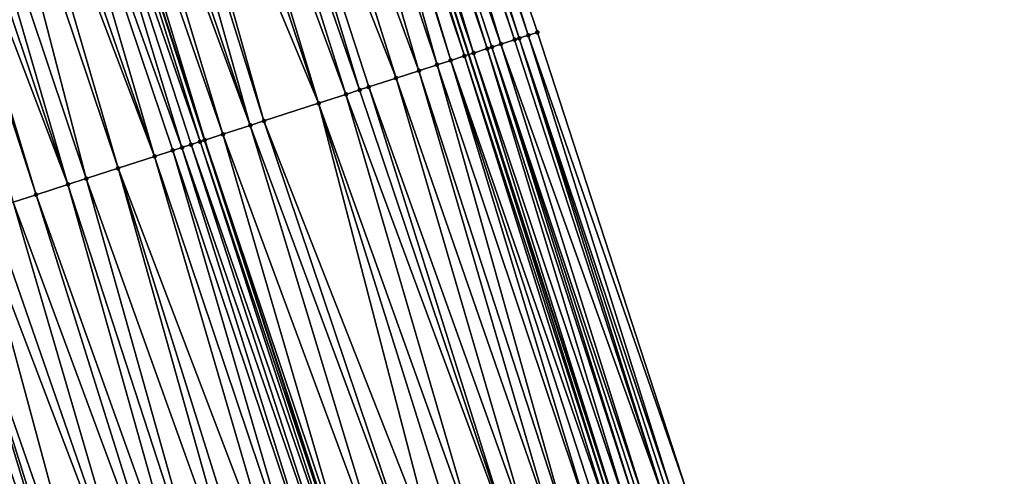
# Model space of a CAD drawing. Header units: feet. Extents: x 2004186 to 2014793, y 836912 to 864902.
# Tile 836 of 974: x 2004537 to 2004578, y 858988 to 859007. Entities that reach past the tile are written whole.
import ezdxf

# ---------------------------------------------------------------- set-up
doc = ezdxf.new("R2010")
doc.units = ezdxf.units.FT
doc.header["$LTSCALE"] = 100
doc.header["$MEASUREMENT"] = 0
for name, color, linetype, lineweight in [('EP_Travel Lane', 5, 'Continuous', 40), ('GPL_Skip Line', 2, 'Continuous', 40), ('Road Shots', 4, 'Continuous', 200), ('Road X-Section', 30, 'Continuous', 13)]:
    doc.layers.add(name, color=color, linetype=linetype, lineweight=lineweight)
doc.layers.add('I-77 SB_MM21-27-Surface-Border', color=7, linetype='Continuous')
doc.layers.add('I-77 SB_MM21-27-Surface-TIN', color=7, linetype='Continuous')

msp = doc.modelspace()

# ---------------------------------------------------------------- linework, layer by layer
at = {"layer": 'EP_Travel Lane'}
msp.add_polyline3d([(2004611.05073845, 858834.3353177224, 450.809887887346), (2004604.904946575, 858853.3668425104, 450.6313868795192), (2004598.75915778, 858872.3983577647, 450.4519635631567), (2004592.613442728, 858891.4296446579, 450.2502030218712), (2004586.467838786, 858910.4605874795, 450.014829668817), (2004580.322293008, 858929.491350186, 449.7618389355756), (2004574.17668532, 858948.5223046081, 449.5275945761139), (2004568.011584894, 858967.5560567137, 449.3092395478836), (2004561.847882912, 858986.5815319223, 449.1081062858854), (2004555.684214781, 859005.6069026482, 448.8968775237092), (2004549.520720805, 859024.6317358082, 448.6337080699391), (2004543.357037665, 859043.6571528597, 448.4269492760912), (2004537.193351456, 859062.6825793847, 448.2211025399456), (2004531.029666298, 859081.7080026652, 448.014952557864), (2004524.865823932, 859100.7339112, 447.8556761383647), (2004518.74471886, 859119.7364607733, 447.7203524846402), (2004512.616897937, 859138.7738750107, 447.5539477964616), (2004506.489054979, 859157.8113577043, 447.3980261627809), (2004500.361281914, 859176.8486232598, 447.2088581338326), (2004494.264296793, 859195.8284650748, 447.0465477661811), (2004488.171829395, 859214.8773456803, 446.8647979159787), (2004482.07930807, 859233.9263948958, 446.7118126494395), (2004475.98675831, 859252.9755330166, 446.5739951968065), (2004470.027193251, 859271.9272233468, 446.4479969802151)], dxfattribs=at)
at = {"layer": 'GPL_Skip Line'}
msp.add_polyline3d([(2004600.144751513, 858830.8070277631, 451.0318982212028), (2004593.984853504, 858849.8338164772, 450.8384232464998), (2004587.824933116, 858868.8606743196, 450.651705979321), (2004581.665053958, 858887.8874048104, 450.4525393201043), (2004575.505346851, 858906.913603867, 450.2014217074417), (2004569.345699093, 858925.939619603, 449.9323833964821), (2004563.185962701, 858944.965909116, 449.6901084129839), (2004557.013036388, 858963.9881491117, 449.4678987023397), (2004550.839239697, 858983.0100203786, 449.2381246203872), (2004544.665458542, 859002.0318437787, 449.0037253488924), (2004538.491816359, 859021.0532389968, 448.7279527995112), (2004532.318022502, 859040.0751015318, 448.4973349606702), (2004526.144169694, 859059.0971456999, 448.2842675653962), (2004519.970243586, 859078.1194157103, 448.0930222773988), (2004513.796193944, 859097.1420663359, 447.9385541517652), (2004507.673925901, 859116.181789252, 447.8432484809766), (2004501.558497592, 859135.2231480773, 447.6719201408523), (2004495.443004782, 859154.2647077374, 447.5313333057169), (2004489.327486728, 859173.3063459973, 447.4027776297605), (2004483.245041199, 859192.3583882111, 447.2583316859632), (2004477.23562986, 859211.4338076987, 447.134447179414), (2004471.226203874, 859230.5092736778, 447.0184828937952), (2004465.216785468, 859249.5847155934, 446.8984191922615), (2004459.266163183, 859268.6782788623, 446.7735468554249)], dxfattribs=at)
at = {"layer": 'I-77 SB_MM21-27-Surface-Border', "color": 3, "linetype": 'ByBlock', "lineweight": -2}
msp.add_polyline3d([(2004472.4773432, 859272.6663528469, 446.2902183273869), (2004478.189264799, 859253.6681932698, 446.3872762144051), (2004484.389439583, 859234.652851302, 446.5081358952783), (2004490.589518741, 859215.637812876, 446.680707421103), (2004496.980352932, 859196.6828786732, 446.854806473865), (2004503.22893318, 859177.7683850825, 447.0383335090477), (2004509.34435858, 859158.7270353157, 447.2110499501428), (2004515.459768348, 859139.6857342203, 447.3912133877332), (2004521.575246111, 859120.6442214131, 447.5389734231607), (2004527.683948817, 859101.6465388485, 447.6780818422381), (2004533.857993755, 859082.6239027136, 447.8339510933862), (2004539.841598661, 859063.5401678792, 448.0519747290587), (2004545.444640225, 859044.3332597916, 448.3000429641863), (2004552.189291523, 859025.4961188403, 448.4819144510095), (2004558.553373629, 859006.5358226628, 448.6955618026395), (2004564.727175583, 858987.5139351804, 448.9237640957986), (2004570.901104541, 858968.4916563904, 449.1141541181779), (2004577.077379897, 858949.4590754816, 449.3218534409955), (2004583.237223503, 858930.4324548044, 449.5317550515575), (2004589.396965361, 858911.406148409, 449.7723916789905), (2004595.556651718, 858892.3800134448, 450.0297687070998), (2004601.335895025, 858873.2303341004, 450.2538553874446), (2004607.305443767, 858854.142167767, 450.4692363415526), (2004612.704133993, 858834.8692839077, 450.6932272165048)], dxfattribs=at)
at = {"layer": 'I-77 SB_MM21-27-Surface-TIN', "color": 128, "linetype": 'ByBlock', "lineweight": -2}
for points in [[(2004551.428248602, 859025.2495142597, 448.5170416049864), (2004551.237988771, 859025.1878603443, 448.5255557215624), (2004557.601995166, 859006.227797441, 448.7617430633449)], [(2004551.808754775, 859025.3728636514, 448.504029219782), (2004551.428248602, 859025.2495142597, 448.5170416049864), (2004557.792277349, 859006.289382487, 448.7465744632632)], [(2004551.428248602, 859025.2495142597, 448.5170416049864), (2004557.601995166, 859006.227797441, 448.7617430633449), (2004557.792277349, 859006.289382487, 448.7465744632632)], [(2004552.189291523, 859025.4961188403, 448.4819144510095), (2004551.808754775, 859025.3728636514, 448.504029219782), (2004558.17281503, 859006.4126347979, 448.7241817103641)], [(2004551.808754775, 859025.3728636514, 448.504029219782), (2004557.792277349, 859006.289382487, 448.7465744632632), (2004558.17281503, 859006.4126347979, 448.7241817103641)], [(2004552.189291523, 859025.4961188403, 448.4819144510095), (2004558.17281503, 859006.4126347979, 448.7241817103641), (2004558.553373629, 859006.5358226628, 448.6955618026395)], [(2004550.096288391, 859024.818372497, 448.6187348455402), (2004549.906030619, 859024.7567122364, 448.6266358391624), (2004555.88948993, 859005.6734259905, 448.8880146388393)], [(2004550.476851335, 859024.9415469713, 448.5888209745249), (2004550.096288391, 859024.818372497, 448.6187348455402), (2004556.460290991, 859005.858321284, 448.8560514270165)], [(2004550.096288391, 859024.818372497, 448.6187348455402), (2004555.88948993, 859005.6734259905, 448.8880146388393), (2004556.460290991, 859005.858321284, 448.8560514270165)], [(2004551.047713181, 859025.1262549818, 448.5387612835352), (2004550.476851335, 859024.9415469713, 448.5888209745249), (2004557.03113175, 859006.0430942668, 448.8122698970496)], [(2004550.476851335, 859024.9415469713, 448.5888209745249), (2004556.650564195, 859005.9199339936, 448.8435558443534), (2004557.03113175, 859006.0430942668, 448.8122698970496)], [(2004550.476851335, 859024.9415469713, 448.5888209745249), (2004556.460290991, 859005.858321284, 448.8560514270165), (2004556.650564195, 859005.9199339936, 448.8435558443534)], [(2004551.237988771, 859025.1878603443, 448.5255557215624), (2004551.047713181, 859025.1262549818, 448.5387612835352), (2004557.03113175, 859006.0430942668, 448.8122698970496)], [(2004551.237988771, 859025.1878603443, 448.5255557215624), (2004557.03113175, 859006.0430942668, 448.8122698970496), (2004557.601995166, 859006.227797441, 448.7617430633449)], [(2004548.95477048, 859024.448322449, 448.6575910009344), (2004548.003575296, 859024.1397325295, 448.6692082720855), (2004554.367503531, 859005.1799104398, 448.9286634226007)], [(2004549.14502352, 859024.5099972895, 448.6510987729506), (2004548.95477048, 859024.448322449, 448.6575910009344), (2004554.938219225, 859005.3650687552, 448.9221148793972)], [(2004548.95477048, 859024.448322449, 448.6575910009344), (2004554.367503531, 859005.1799104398, 448.9286634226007), (2004554.938219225, 859005.3650687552, 448.9221148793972)], [(2004549.14502352, 859024.5099972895, 448.6510987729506), (2004555.508972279, 859005.5501119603, 448.9044437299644), (2004549.520720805, 859024.6317358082, 448.6337080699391)], [(2004549.14502352, 859024.5099972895, 448.6510987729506), (2004554.938219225, 859005.3650687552, 448.9221148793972), (2004555.508972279, 859005.5501119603, 448.9044437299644)], [(2004549.525545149, 859024.6332990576, 448.633484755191), (2004549.520720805, 859024.6317358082, 448.6337080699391), (2004555.684214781, 859005.6069026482, 448.8968775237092)], [(2004555.508972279, 859005.5501119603, 448.9044437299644), (2004555.684214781, 859005.6069026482, 448.8968775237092), (2004549.520720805, 859024.6317358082, 448.6337080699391)], [(2004549.906030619, 859024.7567122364, 448.6266358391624), (2004549.525545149, 859024.6332990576, 448.633484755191), (2004555.88948993, 859005.6734259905, 448.8880146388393)], [(2004549.525545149, 859024.6332990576, 448.633484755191), (2004555.684214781, 859005.6069026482, 448.8968775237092), (2004555.88948993, 859005.6734259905, 448.8880146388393)], [(2004548.003575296, 859024.1397325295, 448.6692082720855), (2004546.671921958, 859023.7076452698, 448.679542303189), (2004553.606553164, 859004.9330206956, 448.9362362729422)], [(2004548.003575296, 859024.1397325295, 448.6692082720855), (2004553.606553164, 859004.9330206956, 448.9362362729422), (2004554.367503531, 859005.1799104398, 448.9286634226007)], [(2004546.671921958, 859023.7076452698, 448.679542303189), (2004545.340270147, 859023.275553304, 448.6894216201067), (2004552.655379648, 859004.6243640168, 448.9414026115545)], [(2004546.671921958, 859023.7076452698, 448.679542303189), (2004552.655379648, 859004.6243640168, 448.9414026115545), (2004553.606553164, 859004.9330206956, 448.9362362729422)], [(2004545.340270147, 859023.275553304, 448.6894216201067), (2004544.579329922, 859023.0286323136, 448.6939754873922), (2004551.133487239, 859004.1305588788, 448.9540698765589)], [(2004545.340270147, 859023.275553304, 448.6894216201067), (2004551.513953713, 859004.2540305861, 448.9528764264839), (2004552.655379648, 859004.6243640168, 448.9414026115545)], [(2004545.340270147, 859023.275553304, 448.6894216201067), (2004551.133487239, 859004.1305588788, 448.9540698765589), (2004551.513953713, 859004.2540305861, 448.9528764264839)], [(2004544.579329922, 859023.0286323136, 448.6939754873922), (2004543.62816069, 859022.7199624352, 448.6978666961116), (2004550.562779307, 859003.9453766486, 448.9583076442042)], [(2004544.579329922, 859023.0286323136, 448.6939754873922), (2004550.562779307, 859003.9453766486, 448.9583076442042), (2004551.133487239, 859004.1305588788, 448.9540698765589)], [(2004543.057456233, 859022.5347694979, 448.7010700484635), (2004541.725806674, 859022.102670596, 448.7102791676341), (2004549.421363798, 859003.5750110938, 448.9666774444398)], [(2004543.62816069, 859022.7199624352, 448.6978666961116), (2004543.057456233, 859022.5347694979, 448.7010700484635), (2004549.421363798, 859003.5750110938, 448.9666774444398)], [(2004543.62816069, 859022.7199624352, 448.6978666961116), (2004549.421363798, 859003.5750110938, 448.9666774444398), (2004550.562779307, 859003.9453766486, 448.9583076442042)], [(2004541.725806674, 859022.102670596, 448.7102791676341), (2004541.155090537, 859021.9175136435, 448.7169595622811), (2004547.138526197, 859002.8343002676, 448.9853769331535)], [(2004541.725806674, 859022.102670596, 448.7102791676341), (2004547.138526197, 859002.8343002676, 448.9853769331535), (2004549.421363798, 859003.5750110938, 448.9666774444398)], [(2004540.203912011, 859021.6088724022, 448.7236178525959), (2004539.633221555, 859021.4236363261, 448.7226528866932), (2004546.56781663, 859002.649123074, 448.9901013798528)], [(2004541.155090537, 859021.9175136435, 448.7169595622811), (2004540.203912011, 859021.6088724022, 448.7236178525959), (2004546.56781663, 859002.649123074, 448.9901013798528)], [(2004541.155090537, 859021.9175136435, 448.7169595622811), (2004546.56781663, 859002.649123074, 448.9901013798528), (2004547.138526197, 859002.8343002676, 448.9853769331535)], [(2004538.872276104, 859021.1767314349, 448.728762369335), (2004538.491816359, 859021.0532389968, 448.7279527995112), (2004544.665458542, 859002.0318437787, 449.0037253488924)], [(2004539.633221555, 859021.4236363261, 448.7226528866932), (2004538.872276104, 859021.1767314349, 448.728762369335), (2004545.426398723, 859002.2787649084, 448.9991851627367)], [(2004538.872276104, 859021.1767314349, 448.728762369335), (2004544.665458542, 859002.0318437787, 449.0037253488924), (2004545.426398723, 859002.2787649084, 448.9991851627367)], [(2004539.633221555, 859021.4236363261, 448.7226528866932), (2004545.426398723, 859002.2787649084, 448.9991851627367), (2004546.56781663, 859002.649123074, 448.9901013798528)], [(2004537.921147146, 859020.8679374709, 448.7206637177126), (2004536.969981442, 859020.559256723, 448.72350465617), (2004543.714325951, 859001.723061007, 448.9967078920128)], [(2004537.921147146, 859020.8679374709, 448.7206637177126), (2004544.475234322, 859001.970080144, 449.001637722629), (2004538.491816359, 859021.0532389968, 448.7279527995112)], [(2004537.921147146, 859020.8679374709, 448.7206637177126), (2004544.094800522, 859001.8465077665, 448.9931038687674), (2004544.475234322, 859001.970080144, 449.001637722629)], [(2004537.921147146, 859020.8679374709, 448.7206637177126), (2004543.714325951, 859001.723061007, 448.9967078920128), (2004544.094800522, 859001.8465077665, 448.9931038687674)], [(2004544.475234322, 859001.970080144, 449.001637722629), (2004544.665458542, 859002.0318437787, 449.0037253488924), (2004538.491816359, 859021.0532389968, 448.7279527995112)], [(2004536.969981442, 859020.559256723, 448.72350465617), (2004536.018840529, 859020.2504995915, 448.7189649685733), (2004542.572950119, 859001.3525732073, 448.9932657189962)], [(2004536.969981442, 859020.559256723, 448.72350465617), (2004543.333859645, 859001.5995887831, 448.9978514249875), (2004543.714325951, 859001.723061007, 448.9967078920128)], [(2004536.969981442, 859020.559256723, 448.72350465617), (2004542.572950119, 859001.3525732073, 448.9932657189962), (2004543.333859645, 859001.5995887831, 448.9978514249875)], [(2004535.448148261, 859020.0652690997, 448.7185395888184), (2004534.687238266, 859019.818254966, 448.7140934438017), (2004541.051116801, 859000.8585860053, 448.9883409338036)], [(2004536.018840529, 859020.2504995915, 448.7189649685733), (2004535.448148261, 859020.0652690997, 448.7185395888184), (2004542.572950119, 859001.3525732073, 448.9932657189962)], [(2004535.448148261, 859020.0652690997, 448.7185395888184), (2004541.051116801, 859000.8585860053, 448.9883409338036), (2004542.572950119, 859001.3525732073, 448.9932657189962)], [(2004534.687238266, 859019.818254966, 448.7140934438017), (2004533.355617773, 859019.3860665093, 448.7146492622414), (2004539.719535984, 859000.4262753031, 448.9770843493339)], [(2004534.687238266, 859019.818254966, 448.7140934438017), (2004539.719535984, 859000.4262753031, 448.9770843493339), (2004541.051116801, 859000.8585860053, 448.9883409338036)], [(2004532.59471149, 859019.1390409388, 448.7090980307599), (2004531.833787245, 859018.8920707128, 448.7088944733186), (2004538.958609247, 859000.179312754, 448.9776223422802)], [(2004533.355617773, 859019.3860665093, 448.7146492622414), (2004532.59471149, 859019.1390409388, 448.7090980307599), (2004538.958609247, 859000.179312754, 448.9776223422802)], [(2004533.355617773, 859019.3860665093, 448.7146492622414), (2004538.958609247, 859000.179312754, 448.9776223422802), (2004539.719535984, 859000.4262753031, 448.9770843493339)], [(2004531.833787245, 859018.8920707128, 448.7088944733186), (2004531.453343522, 859018.7685289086, 448.7033148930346), (2004537.627027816, 858999.7470039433, 448.9665485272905)], [(2004531.453343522, 859018.7685289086, 448.7033148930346), (2004536.675901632, 858999.4382014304, 448.9576235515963), (2004537.627027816, 858999.7470039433, 448.9665485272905)], [(2004531.833787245, 859018.8920707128, 448.7088944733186), (2004537.627027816, 858999.7470039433, 448.9665485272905), (2004538.958609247, 859000.179312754, 448.9776223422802)], [(2004558.17281503, 859006.4126347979, 448.7241817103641), (2004557.792277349, 859006.289382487, 448.7465744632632), (2004564.156383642, 858987.3290117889, 448.9530125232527)], [(2004558.553373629, 859006.5358226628, 448.6955618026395), (2004558.17281503, 859006.4126347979, 448.7241817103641), (2004564.727175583, 858987.5139351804, 448.9237640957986)], [(2004558.17281503, 859006.4126347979, 448.7241817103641), (2004564.156383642, 858987.3290117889, 448.9530125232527), (2004564.727175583, 858987.5139351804, 448.9237640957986)], [(2004556.650564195, 859005.9199339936, 448.8435558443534), (2004556.460290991, 859005.858321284, 448.8560514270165), (2004562.634186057, 858986.8361469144, 449.0565338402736)], [(2004557.03113175, 859006.0430942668, 448.8122698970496), (2004556.650564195, 859005.9199339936, 448.8435558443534), (2004563.014770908, 858986.9592538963, 449.0200984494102)], [(2004556.650564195, 859005.9199339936, 448.8435558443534), (2004562.824482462, 858986.8976881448, 449.0371314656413), (2004563.014770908, 858986.9592538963, 449.0200984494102)], [(2004556.650564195, 859005.9199339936, 448.8435558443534), (2004562.634186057, 858986.8361469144, 449.0565338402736), (2004562.824482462, 858986.8976881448, 449.0371314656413)], [(2004557.601995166, 859006.227797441, 448.7617430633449), (2004557.03113175, 859006.0430942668, 448.8122698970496), (2004563.775869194, 858987.2056878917, 448.9684883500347)], [(2004557.03113175, 859006.0430942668, 448.8122698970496), (2004563.014770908, 858986.9592538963, 449.0200984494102), (2004563.775869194, 858987.2056878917, 448.9684883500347)], [(2004557.792277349, 859006.289382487, 448.7465744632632), (2004557.601995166, 859006.227797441, 448.7617430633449), (2004563.775869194, 858987.2056878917, 448.9684883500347)], [(2004557.792277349, 859006.289382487, 448.7465744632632), (2004563.966130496, 858987.2673372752, 448.9595363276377), (2004564.156383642, 858987.3290117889, 448.9530125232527)], [(2004557.792277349, 859006.289382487, 448.7465744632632), (2004563.775869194, 858987.2056878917, 448.9684883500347), (2004563.966130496, 858987.2673372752, 448.9595363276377)], [(2004555.508972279, 859005.5501119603, 448.9044437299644), (2004554.938219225, 859005.3650687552, 448.9221148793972), (2004561.492565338, 858986.4664136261, 449.1259971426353)], [(2004555.508972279, 859005.5501119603, 448.9044437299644), (2004561.682824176, 858986.5280706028, 449.1177788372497), (2004555.684214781, 859005.6069026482, 448.8968775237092)], [(2004555.508972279, 859005.5501119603, 448.9044437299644), (2004561.492565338, 858986.4664136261, 449.1259971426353), (2004561.682824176, 858986.5280706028, 449.1177788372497)], [(2004555.88948993, 859005.6734259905, 448.8880146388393), (2004555.684214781, 859005.6069026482, 448.8968775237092), (2004561.847882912, 858986.5815319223, 449.1081062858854)], [(2004561.682824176, 858986.5280706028, 449.1177788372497), (2004561.847882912, 858986.5815319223, 449.1081062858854), (2004555.684214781, 859005.6069026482, 448.8968775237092)], [(2004556.460290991, 859005.858321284, 448.8560514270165), (2004555.88948993, 859005.6734259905, 448.8880146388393), (2004562.253630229, 858986.7129505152, 449.0843292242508)], [(2004555.88948993, 859005.6734259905, 448.8880146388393), (2004561.847882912, 858986.5815319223, 449.1081062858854), (2004562.253630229, 858986.7129505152, 449.0843292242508)], [(2004556.460290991, 859005.858321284, 448.8560514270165), (2004562.253630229, 858986.7129505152, 449.0843292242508), (2004562.634186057, 858986.8361469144, 449.0565338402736)], [(2004554.367503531, 859005.1799104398, 448.9286634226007), (2004553.606553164, 859004.9330206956, 448.9362362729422), (2004559.780383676, 858985.9110452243, 449.1559383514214)], [(2004554.938219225, 859005.3650687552, 448.9221148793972), (2004554.367503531, 859005.1799104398, 448.9286634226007), (2004560.731575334, 858986.219646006, 449.1453705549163)], [(2004554.367503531, 859005.1799104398, 448.9286634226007), (2004559.780383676, 858985.9110452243, 449.1559383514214), (2004560.731575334, 858986.219646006, 449.1453705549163)], [(2004554.938219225, 859005.3650687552, 448.9221148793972), (2004561.112061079, 858986.3430583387, 449.1384398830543), (2004561.492565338, 858986.4664136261, 449.1259971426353)], [(2004554.938219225, 859005.3650687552, 448.9221148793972), (2004560.731575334, 858986.219646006, 449.1453705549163), (2004561.112061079, 858986.3430583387, 449.1384398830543)], [(2004553.606553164, 859004.9330206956, 448.9362362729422), (2004552.655379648, 859004.6243640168, 448.9414026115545), (2004559.209673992, 858985.7258683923, 449.1606979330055)], [(2004553.606553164, 859004.9330206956, 448.9362362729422), (2004559.209673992, 858985.7258683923, 449.1606979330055), (2004559.780383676, 858985.9110452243, 449.1559383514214)], [(2004551.513953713, 859004.2540305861, 448.9528764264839), (2004551.133487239, 859004.1305588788, 448.9540698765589), (2004557.497542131, 858985.1703465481, 449.1758126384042)], [(2004552.655379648, 859004.6243640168, 448.9414026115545), (2004551.513953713, 859004.2540305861, 448.9528764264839), (2004558.258481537, 858985.4172700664, 449.1715029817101)], [(2004551.513953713, 859004.2540305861, 448.9528764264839), (2004557.497542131, 858985.1703465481, 449.1758126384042), (2004558.258481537, 858985.4172700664, 449.1715029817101)], [(2004552.655379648, 859004.6243640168, 448.9414026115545), (2004558.258481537, 858985.4172700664, 449.1715029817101), (2004559.209673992, 858985.7258683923, 449.1606979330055)], [(2004550.562779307, 859003.9453766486, 448.9583076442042), (2004549.421363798, 859003.5750110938, 448.9666774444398), (2004556.165883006, 858984.738277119, 449.187869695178)], [(2004551.133487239, 859004.1305588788, 448.9540698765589), (2004550.562779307, 859003.9453766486, 448.9583076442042), (2004557.497542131, 858985.1703465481, 449.1758126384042)], [(2004550.562779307, 859003.9453766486, 448.9583076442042), (2004556.165883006, 858984.738277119, 449.187869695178), (2004557.497542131, 858985.1703465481, 449.1758126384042)], [(2004549.421363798, 859003.5750110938, 448.9666774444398), (2004547.138526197, 859002.8343002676, 448.9853769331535), (2004554.453749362, 858984.1827607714, 449.2035155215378)], [(2004549.421363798, 859003.5750110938, 448.9666774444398), (2004555.404935, 858984.4913801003, 449.1947398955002), (2004556.165883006, 858984.738277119, 449.187869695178)], [(2004549.421363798, 859003.5750110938, 448.9666774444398), (2004554.453749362, 858984.1827607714, 449.2035155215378), (2004555.404935, 858984.4913801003, 449.1947398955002)], [(2004546.56781663, 859002.649123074, 448.9901013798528), (2004545.426398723, 859002.2787649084, 448.9991851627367), (2004552.361128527, 858983.5038365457, 449.2265225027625)], [(2004547.138526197, 859002.8343002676, 448.9853769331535), (2004546.56781663, 859002.649123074, 448.9901013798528), (2004553.502568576, 858983.8741264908, 449.2108464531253)], [(2004546.56781663, 859002.649123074, 448.9901013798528), (2004552.361128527, 858983.5038365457, 449.2265225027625), (2004553.502568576, 858983.8741264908, 449.2108464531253)], [(2004547.138526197, 859002.8343002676, 448.9853769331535), (2004553.502568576, 858983.8741264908, 449.2108464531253), (2004554.453749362, 858984.1827607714, 449.2035155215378)], [(2004545.426398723, 859002.2787649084, 448.9991851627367), (2004544.665458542, 859002.0318437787, 449.0037253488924), (2004551.029465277, 858983.0717798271, 449.2398076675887)], [(2004545.426398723, 859002.2787649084, 448.9991851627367), (2004551.029465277, 858983.0717798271, 449.2398076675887), (2004552.361128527, 858983.5038365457, 449.2265225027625)], [(2004544.094800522, 859001.8465077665, 448.9931038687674), (2004543.714325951, 859001.723061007, 448.9967078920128), (2004550.26857249, 858982.8247126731, 449.23023846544)], [(2004544.475234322, 859001.970080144, 449.001637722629), (2004544.094800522, 859001.8465077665, 448.9931038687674), (2004550.649014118, 858982.9482609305, 449.2364415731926)], [(2004544.094800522, 859001.8465077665, 448.9931038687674), (2004550.26857249, 858982.8247126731, 449.23023846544), (2004550.649014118, 858982.9482609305, 449.2364415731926)], [(2004544.475234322, 859001.970080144, 449.001637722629), (2004550.839239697, 858983.0100203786, 449.2381246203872), (2004544.665458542, 859002.0318437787, 449.0037253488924)], [(2004544.475234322, 859001.970080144, 449.001637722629), (2004550.649014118, 858982.9482609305, 449.2364415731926), (2004550.839239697, 858983.0100203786, 449.2381246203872)], [(2004551.029465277, 858983.0717798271, 449.2398076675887), (2004544.665458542, 859002.0318437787, 449.0037253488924), (2004550.839239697, 858983.0100203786, 449.2381246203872)], [(2004543.333859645, 859001.5995887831, 448.9978514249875), (2004542.572950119, 859001.3525732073, 448.9932657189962), (2004548.936964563, 858982.3924854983, 449.2270532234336)], [(2004543.714325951, 859001.723061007, 448.9967078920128), (2004543.333859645, 859001.5995887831, 448.9978514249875), (2004549.697875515, 858982.639496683, 449.231214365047)], [(2004543.333859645, 859001.5995887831, 448.9978514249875), (2004548.936964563, 858982.3924854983, 449.2270532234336), (2004549.697875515, 858982.639496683, 449.231214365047)], [(2004543.714325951, 859001.723061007, 448.9967078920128), (2004549.697875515, 858982.639496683, 449.231214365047), (2004550.26857249, 858982.8247126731, 449.23023846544)], [(2004542.572950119, 859001.3525732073, 448.9932657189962), (2004541.051116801, 859000.8585860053, 448.9883409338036), (2004548.176041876, 858982.145510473, 449.2263860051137)], [(2004542.572950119, 859001.3525732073, 448.9932657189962), (2004548.176041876, 858982.145510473, 449.2263860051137), (2004548.936964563, 858982.3924854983, 449.2270532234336)], [(2004541.051116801, 859000.8585860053, 448.9883409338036), (2004539.719535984, 859000.4262753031, 448.9770843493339), (2004546.463990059, 858981.5897420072, 449.2176707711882)], [(2004541.051116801, 859000.8585860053, 448.9883409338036), (2004547.034670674, 858981.7750084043, 449.2215654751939), (2004548.176041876, 858982.145510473, 449.2263860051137)], [(2004541.051116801, 859000.8585860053, 448.9883409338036), (2004546.463990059, 858981.5897420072, 449.2176707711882), (2004547.034670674, 858981.7750084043, 449.2215654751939)], [(2004538.958609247, 859000.179312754, 448.9776223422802), (2004537.627027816, 858999.7470039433, 448.9665485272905), (2004544.371481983, 858980.9104703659, 449.2071084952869)], [(2004539.719535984, 859000.4262753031, 448.9770843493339), (2004538.958609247, 859000.179312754, 448.9776223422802), (2004545.132386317, 858981.1575019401, 449.2132398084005)], [(2004538.958609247, 859000.179312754, 448.9776223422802), (2004544.371481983, 858980.9104703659, 449.2071084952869), (2004545.132386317, 858981.1575019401, 449.2132398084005)], [(2004539.719535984, 859000.4262753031, 448.9770843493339), (2004545.132386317, 858981.1575019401, 449.2132398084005), (2004546.463990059, 858981.5897420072, 449.2176707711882)], [(2004537.627027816, 858999.7470039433, 448.9665485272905), (2004536.675901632, 858999.4382014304, 448.9576235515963), (2004543.610576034, 858980.663443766, 449.2014578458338)], [(2004537.627027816, 858999.7470039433, 448.9665485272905), (2004543.610576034, 858980.663443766, 449.2014578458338), (2004544.371481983, 858980.9104703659, 449.2071084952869)], [(2004536.675901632, 858999.4382014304, 448.9576235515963), (2004535.724763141, 858999.1294368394, 448.9523628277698), (2004542.278986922, 858980.2311586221, 449.1926713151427)], [(2004536.675901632, 858999.4382014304, 448.9576235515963), (2004542.278986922, 858980.2311586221, 449.1926713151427), (2004543.610576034, 858980.663443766, 449.2014578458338)], [(2004535.154071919, 858998.9442031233, 448.9516257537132), (2004533.822474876, 858998.5119424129, 448.9451996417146), (2004540.376690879, 858979.6136881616, 449.1878245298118)], [(2004535.724763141, 858999.1294368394, 448.9523628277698), (2004535.154071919, 858998.9442031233, 448.9516257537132), (2004542.278986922, 858980.2311586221, 449.1926713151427)], [(2004535.154071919, 858998.9442031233, 448.9516257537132), (2004540.376690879, 858979.6136881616, 449.1878245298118), (2004542.278986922, 858980.2311586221, 449.1926713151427)], [(2004533.822474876, 858998.5119424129, 448.9451996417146), (2004533.061596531, 858998.2648307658, 448.9313309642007), (2004539.615806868, 858979.3665939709, 449.1756428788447)], [(2004533.822474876, 858998.5119424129, 448.9451996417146), (2004539.806018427, 858979.4283966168, 449.1814999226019), (2004540.376690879, 858979.6136881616, 449.1878245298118)], [(2004533.822474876, 858998.5119424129, 448.9451996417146), (2004539.615806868, 858979.3665939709, 449.1756428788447), (2004539.806018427, 858979.4283966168, 449.1814999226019)], [(2004532.490984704, 858998.0793524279, 448.9069571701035), (2004538.836223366, 858979.1132654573, 449.1490235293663), (2004532.689582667, 858998.1439155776, 448.9161874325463)], [(2004532.871387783, 858998.2030194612, 448.9246372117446), (2004532.689582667, 858998.1439155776, 448.9161874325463), (2004538.854969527, 858979.1193559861, 449.1495670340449)], [(2004538.854969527, 858979.1193559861, 449.1495670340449), (2004532.689582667, 858998.1439155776, 448.9161874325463), (2004538.836223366, 858979.1132654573, 449.1490235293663)], [(2004533.061596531, 858998.2648307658, 448.9313309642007), (2004532.871387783, 858998.2030194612, 448.9246372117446), (2004539.235370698, 858979.2430288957, 449.1678147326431)], [(2004532.871387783, 858998.2030194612, 448.9246372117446), (2004538.854969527, 858979.1193559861, 449.1495670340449), (2004539.235370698, 858979.2430288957, 449.1678147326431)], [(2004533.061596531, 858998.2648307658, 448.9313309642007), (2004539.235370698, 858979.2430288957, 449.1678147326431), (2004539.615806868, 858979.3665939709, 449.1756428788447)], [(2004531.349772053, 858997.7083618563, 448.8549343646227), (2004531.159564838, 858997.6465458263, 448.8477840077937), (2004537.523581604, 858978.6864509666, 449.0808846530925)], [(2004531.730157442, 858997.8320833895, 448.8778804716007), (2004531.349772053, 858997.7083618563, 448.8549343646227), (2004537.523581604, 858978.6864509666, 449.0808846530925)], [(2004531.920355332, 858997.8939281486, 448.8878068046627), (2004531.730157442, 858997.8320833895, 448.8778804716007), (2004538.09412775, 858978.8721316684, 449.1248117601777)], [(2004531.730157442, 858997.8320833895, 448.8778804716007), (2004537.523581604, 858978.6864509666, 449.0808846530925), (2004538.09412775, 858978.8721316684, 449.1248117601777)], [(2004532.490984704, 858998.0793524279, 448.9069571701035), (2004531.920355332, 858997.8939281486, 448.8878068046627), (2004538.284331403, 858978.9339586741, 449.1330226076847)], [(2004531.920355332, 858997.8939281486, 448.8878068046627), (2004538.09412775, 858978.8721316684, 449.1248117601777), (2004538.284331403, 858978.9339586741, 449.1330226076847)], [(2004532.490984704, 858998.0793524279, 448.9069571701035), (2004538.284331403, 858978.9339586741, 449.1330226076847), (2004538.836223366, 858979.1132654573, 449.1490235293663)], [(2004530.969345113, 858997.5847683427, 448.8443582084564), (2004530.398672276, 858997.3994779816, 448.8381477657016), (2004536.952971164, 858978.5009683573, 449.0560983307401)], [(2004530.398672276, 858997.3994779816, 448.8381477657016), (2004536.572510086, 858978.3774800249, 449.0556855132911), (2004536.952971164, 858978.5009683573, 449.0560983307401)], [(2004531.159564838, 858997.6465458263, 448.8477840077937), (2004530.969345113, 858997.5847683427, 448.8443582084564), (2004537.333389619, 858978.6245880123, 449.0692002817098)], [(2004530.969345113, 858997.5847683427, 448.8443582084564), (2004537.143185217, 858978.562763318, 449.0612127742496), (2004537.333389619, 858978.6245880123, 449.0692002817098)], [(2004530.969345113, 858997.5847683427, 448.8443582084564), (2004536.952971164, 858978.5009683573, 449.0560983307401), (2004537.143185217, 858978.562763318, 449.0612127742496)], [(2004531.159564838, 858997.6465458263, 448.8477840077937), (2004537.333389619, 858978.6245880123, 449.0692002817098), (2004537.523581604, 858978.6864509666, 449.0808846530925)]]:
    msp.add_3dface(points, dxfattribs=at)
at = {"layer": 'Road Shots', "lineweight": 100}
for p in [(2004558.17281503, 859006.4126347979, 448.7241817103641), (2004558.553373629, 859006.5358226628, 448.6955618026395), (2004556.650564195, 859005.9199339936, 448.8435558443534), (2004557.03113175, 859006.0430942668, 448.8122698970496), (2004557.601995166, 859006.227797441, 448.7617430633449), (2004557.792277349, 859006.289382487, 448.7465744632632), (2004555.508972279, 859005.5501119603, 448.9044437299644), (2004555.88948993, 859005.6734259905, 448.8880146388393), (2004556.460290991, 859005.858321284, 448.8560514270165), (2004554.367503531, 859005.1799104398, 448.9286634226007), (2004554.938219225, 859005.3650687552, 448.9221148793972), (2004553.606553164, 859004.9330206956, 448.9362362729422), (2004551.513953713, 859004.2540305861, 448.9528764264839), (2004552.655379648, 859004.6243640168, 448.9414026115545), (2004550.562779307, 859003.9453766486, 448.9583076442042), (2004551.133487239, 859004.1305588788, 448.9540698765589), (2004549.421363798, 859003.5750110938, 448.9666774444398), (2004546.56781663, 859002.649123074, 448.9901013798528), (2004547.138526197, 859002.8343002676, 448.9853769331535), (2004545.426398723, 859002.2787649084, 448.9991851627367), (2004544.094800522, 859001.8465077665, 448.9931038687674), (2004544.475234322, 859001.970080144, 449.001637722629), (2004544.665458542, 859002.0318437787, 449.0037253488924), (2004543.333859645, 859001.5995887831, 448.9978514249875), (2004543.714325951, 859001.723061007, 448.9967078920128), (2004542.572950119, 859001.3525732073, 448.9932657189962), (2004541.051116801, 859000.8585860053, 448.9883409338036), (2004538.958609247, 859000.179312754, 448.9776223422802), (2004539.719535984, 859000.4262753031, 448.9770843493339), (2004537.627027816, 858999.7470039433, 448.9665485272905)]:
    msp.add_point(p, dxfattribs=at)
at = {"layer": 'Road X-Section', "extrusion": (0.3086918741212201, -0.9510998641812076, 0.01088003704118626), "elevation": -198205.1811007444, "flags": 128}
msp.add_lwpolyline([(2171802.254632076, 2605.461444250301), (2171802.654632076, 2605.472076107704), (2171803.254632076, 2605.478286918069), (2171803.454632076, 2605.48171292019), (2171803.654632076, 2605.488863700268), (2171804.054632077, 2605.511811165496), (2171804.254632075, 2605.521738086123), (2171804.854632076, 2605.54088958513), (2171805.254632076, 2605.558570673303), (2171805.454632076, 2605.56526482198), (2171806.254632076, 2605.57913432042), (2171807.654632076, 2605.585560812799), (2171808.254632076, 2605.586297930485), (2171809.254632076, 2605.59155896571), (2171810.254632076, 2605.600484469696), (2171811.654632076, 2605.611558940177), (2171812.454632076, 2605.611020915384), (2171813.854632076, 2605.622278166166), (2171815.454632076, 2605.627203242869), (2171816.254632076, 2605.631789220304), (2171816.654632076, 2605.63064561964), (2171817.054632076, 2605.627041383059), (2171817.454632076, 2605.635575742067), (2171817.654632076, 2605.637663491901), (2171818.454632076, 2605.633123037), (2171819.654632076, 2605.624038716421), (2171820.254632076, 2605.619313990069), (2171822.654632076, 2605.600613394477), (2171823.854632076, 2605.592243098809), (2171824.454632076, 2605.588005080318), (2171824.854632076, 2605.5868115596), (2171826.054632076, 2605.575337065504), (2171827.054632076, 2605.570170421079), (2171827.854632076, 2605.56259712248), (2171828.454632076, 2605.556048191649), (2171829.054632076, 2605.53837599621), (2171829.454632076, 2605.521945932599), (2171830.054632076, 2605.489980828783), (2171830.254632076, 2605.477484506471), (2171830.654632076, 2605.446196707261), (2171831.254632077, 2605.395666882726), (2171831.454632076, 2605.380497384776), (2171831.854632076, 2605.358103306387), (2171832.254632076, 2605.32948170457)], dxfattribs=at)

doc.saveas('drawing.dxf')
